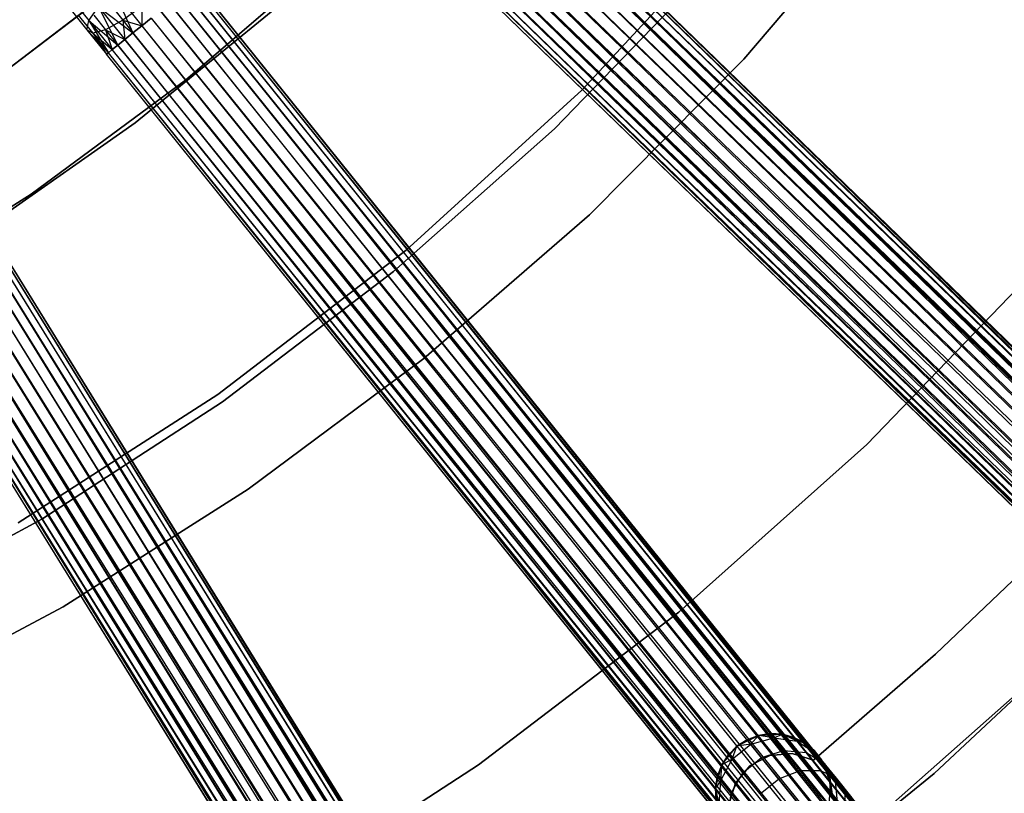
# Model space of a CAD drawing. Extents: x -189 to 189, y -189 to 189.
# Tile 384 of 591: x 25 to 42, y -47 to -34. Entities that reach past the tile are written whole.
import ezdxf

# ---------------------------------------------------------------- set-up
doc = ezdxf.new("R2010")
doc.units = 0
doc.header["$LTSCALE"] = 25.4
doc.layers.get('0').update_dxf_attribs({"linetype": 'CONTINUOUS'})

# ---------------------------------------------------------------- blocks, each defined once
blk = doc.blocks.new('CAMELEON-KENAI-C-12244_STL')
at = {"color": 0}
for p, q in [((31.672, -29.475, -9), (121.585, -116.66, -9)), ((31.672, -29.475, -9), (121.585, -116.66, -9)), ((121.644, -116.599, -9.809), (31.672, -29.475, -10)), ((121.644, -116.599, -9.809), (31.672, -29.475, -10)), ((121.585, -116.66, -9), (31.731, -29.414, -9.191)), ((121.585, -116.66, -9), (31.731, -29.414, -9.191)), ((121.674, -116.567, -9.395), (31.731, -29.414, -9.809)), ((121.674, -116.567, -9.395), (31.731, -29.414, -9.809)), ((121.644, -116.599, -9.809), (31.731, -29.414, -9.809)), ((121.644, -116.599, -9.809), (31.731, -29.414, -9.809)), ((121.674, -116.567, -9.395), (31.762, -29.382, -9.395)), ((121.674, -116.567, -9.395), (31.762, -29.382, -9.605)), ((121.585, -116.66, -9), (31.762, -29.382, -9.395)), ((121.585, -116.66, -9), (31.762, -29.382, -9.395)), ((121.674, -116.567, -9.395), (31.762, -29.382, -9.395)), ((121.674, -116.567, -9.395), (31.762, -29.382, -9.605)), ((31.478, -29.674, -8.691), (121.391, -116.859, -8.691)), ((31.478, -29.674, -8.691), (121.391, -116.859, -8.691)), ((31.478, -29.674, -8.691), (121.126, -117.132, -8.522)), ((31.478, -29.674, -8.691), (121.126, -117.132, -8.522)), ((121.499, -116.748, -10.169), (31.478, -29.674, -10.309)), ((121.499, -116.748, -10.169), (31.478, -29.674, -10.309)), ((121.265, -116.989, -10.414), (31.478, -29.674, -10.309)), ((121.265, -116.989, -10.414), (31.478, -29.674, -10.309)), ((31.587, -29.563, -8.831), (121.585, -116.66, -9)), ((31.587, -29.563, -8.831), (121.585, -116.66, -9)), ((31.587, -29.563, -8.831), (121.391, -116.859, -8.691)), ((31.587, -29.563, -8.831), (121.391, -116.859, -8.691)), ((121.644, -116.599, -9.809), (31.587, -29.563, -10.169)), ((121.644, -116.599, -9.809), (31.587, -29.563, -10.169)), ((121.499, -116.748, -10.169), (31.587, -29.563, -10.169)), ((121.499, -116.748, -10.169), (31.587, -29.563, -10.169)), ((31.352, -29.804, -8.586), (121.126, -117.132, -8.522)), ((31.352, -29.804, -8.586), (121.126, -117.132, -8.522)), ((121.265, -116.989, -10.414), (31.352, -29.804, -10.414)), ((121.265, -116.989, -10.414), (31.352, -29.804, -10.414)), ((121.126, -117.132, -8.522), (31.214, -29.947, -8.522)), ((121.126, -117.132, -8.522), (31.214, -29.947, -8.522)), ((31.214, -29.947, -10.478), (121.265, -116.989, -10.414)), ((31.214, -29.947, -10.478), (121.265, -116.989, -10.414)), ((31.069, -30.096, -8.5), (120.982, -117.281, -8.5)), ((31.069, -30.096, -8.5), (120.982, -117.281, -8.5)), ((31.069, -30.096, -10.5), (120.982, -117.281, -10.5)), ((31.069, -30.096, -10.5), (120.982, -117.281, -10.5)), ((31.069, -30.096, -10.5), (121.265, -116.989, -10.414)), ((31.069, -30.096, -10.5), (121.265, -116.989, -10.414)), ((30.925, -30.246, -8.522), (120.837, -117.431, -8.522)), ((30.925, -30.246, -8.522), (120.837, -117.431, -8.522)), ((30.925, -30.246, -8.522), (120.573, -117.703, -8.691)), ((30.925, -30.246, -8.522), (120.573, -117.703, -8.691)), ((30.925, -30.246, -10.478), (120.982, -117.281, -10.5)), ((30.925, -30.246, -10.478), (120.982, -117.281, -10.5)), ((120.699, -117.573, -10.414), (30.66, -30.518, -10.309)), ((120.699, -117.573, -10.414), (30.66, -30.518, -10.309)), ((120.573, -117.703, -8.691), (30.66, -30.518, -8.691)), ((30.66, -30.518, -8.691), (120.379, -117.903, -9)), ((30.66, -30.518, -8.691), (120.379, -117.903, -9)), ((120.573, -117.703, -8.691), (30.66, -30.518, -8.691)), ((120.699, -117.573, -10.414), (30.786, -30.388, -10.414)), ((30.786, -30.388, -10.414), (120.982, -117.281, -10.5)), ((120.699, -117.573, -10.414), (30.786, -30.388, -10.414)), ((30.786, -30.388, -8.586), (120.573, -117.703, -8.691)), ((30.786, -30.388, -8.586), (120.573, -117.703, -8.691)), ((30.786, -30.388, -10.414), (120.982, -117.281, -10.5)), ((120.464, -117.815, -10.169), (30.466, -30.718, -10)), ((120.464, -117.815, -10.169), (30.466, -30.718, -10)), ((120.379, -117.903, -9), (30.466, -30.718, -9)), ((120.379, -117.903, -9), (30.466, -30.718, -9)), ((120.699, -117.573, -10.414), (30.552, -30.63, -10.169)), ((120.699, -117.573, -10.414), (30.552, -30.63, -10.169)), ((120.464, -117.815, -10.169), (30.552, -30.63, -10.169)), ((120.464, -117.815, -10.169), (30.552, -30.63, -10.169)), ((30.552, -30.63, -8.831), (120.379, -117.903, -9)), ((30.552, -30.63, -8.831), (120.379, -117.903, -9)), ((120.32, -117.964, -9.809), (30.377, -30.81, -9.605)), ((120.32, -117.964, -9.809), (30.377, -30.81, -9.395)), ((120.32, -117.964, -9.809), (30.377, -30.81, -9.605)), ((120.32, -117.964, -9.809), (30.377, -30.81, -9.395)), ((120.289, -117.995, -9.395), (30.377, -30.81, -9.395)), ((120.289, -117.995, -9.395), (30.377, -30.81, -9.395)), ((120.464, -117.815, -10.169), (30.407, -30.779, -9.809)), ((120.464, -117.815, -10.169), (30.407, -30.779, -9.809)), ((120.32, -117.964, -9.809), (30.407, -30.779, -9.809)), ((120.32, -117.964, -9.809), (30.407, -30.779, -9.809)), ((120.289, -117.995, -9.395), (30.407, -30.779, -9.191)), ((120.289, -117.995, -9.395), (30.407, -30.779, -9.191)), ((120.379, -117.903, -9), (30.407, -30.779, -9.191)), ((120.379, -117.903, -9), (30.407, -30.779, -9.191)), ((39.873, -31.502, -167), (37.408, -34.393, -167)), ((37.408, -34.393, -160.5), (39.873, -31.502, -160.5)), ((39.873, -31.502, -167), (37.408, -34.393, -167)), ((37.408, -34.393, -160.5), (39.873, -31.502, -160.5)), ((37.4, -31.914, -167), (34.599, -34.931, -167)), ((34.599, -34.931, -168), (37.4, -31.914, -168)), ((34.599, -34.931, -168), (37.4, -31.914, -168)), ((37.4, -31.914, -167), (34.599, -34.931, -167)), ((27.73, -34.759, -1), (30.249, -32.59, -1)), ((30.249, -32.59, -8.5), (27.73, -34.759, -8.5)), ((27.73, -34.759, -1), (30.249, -32.59, -1)), ((30.249, -32.59, -8.5), (27.73, -34.759, -8.5)), ((27.024, -32.756, -1), (24.438, -34.727, -1)), ((24.438, -34.727, -8.5), (27.024, -32.756, -8.5)), ((24.438, -34.727, -8.5), (27.024, -32.756, -8.5)), ((27.024, -32.756, -1), (24.438, -34.727, -1)), ((34.128, -35.599, -167), (36.722, -32.917, -167)), ((36.722, -32.917, -160.5), (34.128, -35.599, -160.5)), ((36.722, -32.917, -160.5), (34.128, -35.599, -160.5)), ((34.128, -35.599, -167), (36.722, -32.917, -167)), ((106.328, -130.715, -9), (27.877, -33.088, -9.191)), ((106.328, -130.715, -9), (27.877, -33.088, -9.191)), ((106.428, -130.634, -9.395), (27.877, -33.088, -9.809)), ((106.428, -130.634, -9.395), (27.877, -33.088, -9.809)), ((106.394, -130.662, -9.809), (27.877, -33.088, -9.809)), ((106.394, -130.662, -9.809), (27.877, -33.088, -9.809)), ((106.428, -130.634, -9.395), (27.911, -33.061, -9.395)), ((106.428, -130.634, -9.395), (27.911, -33.061, -9.605)), ((106.328, -130.715, -9), (27.911, -33.061, -9.395)), ((106.328, -130.715, -9), (27.911, -33.061, -9.395)), ((106.428, -130.634, -9.395), (27.911, -33.061, -9.395)), ((106.428, -130.634, -9.395), (27.911, -33.061, -9.605)), ((25.678, -33.254, -9.665), (26.056, -33.723, -9.915)), ((25.678, -33.254, -9.665), (26.056, -33.723, -9.915)), ((26.491, -33.214, -10.377), (26.819, -33.939, -10.414)), ((26.491, -33.214, -10.377), (26.819, -33.939, -10.414)), ((26.491, -33.214, -10.377), (26.974, -33.815, -10.478)), ((26.491, -33.214, -10.377), (26.974, -33.815, -10.478)), ((27.715, -33.219, -8.831), (106.328, -130.715, -9)), ((27.715, -33.219, -8.831), (106.328, -130.715, -9)), ((27.715, -33.219, -8.831), (106.111, -130.889, -8.691)), ((27.715, -33.219, -8.831), (106.111, -130.889, -8.691)), ((106.394, -130.662, -9.809), (27.715, -33.219, -10.169)), ((106.394, -130.662, -9.809), (27.715, -33.219, -10.169)), ((106.232, -130.792, -10.169), (27.715, -33.219, -10.169)), ((106.232, -130.792, -10.169), (27.715, -33.219, -10.169)), ((27.811, -33.142, -9), (106.328, -130.715, -9)), ((27.811, -33.142, -9), (106.328, -130.715, -9)), ((106.394, -130.662, -9.809), (27.811, -33.142, -10)), ((106.394, -130.662, -9.809), (27.811, -33.142, -10)), ((26.856, -35.5, -1), (29.434, -33.395, -1)), ((29.434, -33.395), (26.856, -35.5)), ((26.856, -35.5, -1), (29.434, -33.395, -1)), ((29.434, -33.395), (26.856, -35.5)), ((27.453, -33.43, -8.586), (105.815, -131.127, -8.522)), ((27.453, -33.43, -8.586), (105.815, -131.127, -8.522)), ((105.97, -131.003, -10.414), (27.453, -33.43, -10.414)), ((105.97, -131.003, -10.414), (27.453, -33.43, -10.414)), ((27.594, -33.316, -8.691), (106.111, -130.889, -8.691)), ((27.594, -33.316, -8.691), (106.111, -130.889, -8.691)), ((27.594, -33.316, -8.691), (105.815, -131.127, -8.522)), ((27.594, -33.316, -8.691), (105.815, -131.127, -8.522)), ((106.232, -130.792, -10.169), (27.594, -33.316, -10.309)), ((106.232, -130.792, -10.169), (27.594, -33.316, -10.309)), ((105.97, -131.003, -10.414), (27.594, -33.316, -10.309)), ((105.97, -131.003, -10.414), (27.594, -33.316, -10.309)), ((25.702, -33.488, -9.323), (26.02, -33.884, -9.533)), ((25.702, -33.488, -9.323), (26.02, -33.884, -9.533)), ((25.865, -33.622, -8.964), (26.121, -33.94, -9.133)), ((25.865, -33.622, -8.964), (26.121, -33.94, -9.133)), ((26.056, -33.723, -9.915), (26.222, -33.487, -10.213)), ((26.056, -33.723, -9.915), (26.222, -33.487, -10.213)), ((26.222, -33.487, -10.213), (26.557, -34.15, -10.169)), ((26.222, -33.487, -10.213), (26.557, -34.15, -10.169)), ((26.222, -33.487, -10.213), (26.678, -34.053, -10.309)), ((26.222, -33.487, -10.213), (26.678, -34.053, -10.309)), ((26.222, -33.487, -10.213), (26.819, -33.939, -10.414)), ((26.222, -33.487, -10.213), (26.819, -33.939, -10.414)), ((26.479, -33.516, -8.441), (26.643, -33.72, -8.549)), ((26.479, -33.516, -8.441), (26.643, -33.72, -8.549)), ((26.974, -33.483, -8.466), (26.643, -33.72, -8.549)), ((26.974, -33.483, -8.466), (26.643, -33.72, -8.549)), ((26.974, -33.483, -8.466), (26.974, -33.815, -8.522)), ((26.974, -33.483, -8.466), (26.974, -33.815, -8.522)), ((105.815, -131.127, -8.522), (27.298, -33.554, -8.522)), ((105.815, -131.127, -8.522), (27.298, -33.554, -8.522)), ((27.298, -33.554, -10.478), (105.97, -131.003, -10.414)), ((27.298, -33.554, -10.478), (105.97, -131.003, -10.414)), ((26.02, -33.884, -9.533), (26.056, -33.723, -9.915)), ((26.02, -33.884, -9.533), (26.056, -33.723, -9.915)), ((26.056, -33.723, -9.915), (26.395, -34.281, -9.809)), ((26.056, -33.723, -9.915), (26.395, -34.281, -9.809)), ((26.056, -33.723, -9.915), (26.461, -34.227, -10)), ((26.056, -33.723, -9.915), (26.461, -34.227, -10)), ((26.056, -33.723, -9.915), (26.557, -34.15, -10.169)), ((26.056, -33.723, -9.915), (26.557, -34.15, -10.169)), ((26.14, -33.632, -8.653), (26.341, -33.882, -8.786)), ((26.14, -33.632, -8.653), (26.341, -33.882, -8.786)), ((26.643, -33.72, -8.549), (26.341, -33.882, -8.786)), ((26.643, -33.72, -8.549), (26.341, -33.882, -8.786)), ((26.643, -33.72, -8.549), (26.974, -33.815, -8.522)), ((26.643, -33.72, -8.549), (26.974, -33.815, -8.522)), ((26.643, -33.72, -8.549), (26.819, -33.939, -8.586)), ((26.643, -33.72, -8.549), (26.819, -33.939, -8.586)), ((26.643, -33.72, -8.549), (26.678, -34.053, -8.691)), ((26.643, -33.72, -8.549), (26.678, -34.053, -8.691)), ((26.974, -33.815, -8.522), (27.136, -33.684, -8.5)), ((27.136, -33.684, -10.5), (26.974, -33.815, -10.478)), ((26.974, -33.815, -8.522), (27.136, -33.684, -8.5)), ((27.136, -33.684, -10.5), (26.974, -33.815, -10.478)), ((27.136, -33.684, -8.5), (105.653, -131.258, -8.5)), ((27.136, -33.684, -8.5), (105.653, -131.258, -8.5)), ((27.136, -33.684, -10.5), (105.653, -131.258, -10.5)), ((27.136, -33.684, -10.5), (105.653, -131.258, -10.5)), ((27.136, -33.684, -10.5), (105.97, -131.003, -10.414)), ((27.136, -33.684, -10.5), (105.97, -131.003, -10.414)), ((26.121, -33.94, -9.133), (26.02, -33.884, -9.533)), ((26.02, -33.884, -9.533), (26.361, -34.308, -9.395)), ((26.02, -33.884, -9.533), (26.361, -34.308, -9.605)), ((26.02, -33.884, -9.533), (26.361, -34.308, -9.395)), ((26.02, -33.884, -9.533), (26.361, -34.308, -9.605)), ((26.02, -33.884, -9.533), (26.395, -34.281, -9.809)), ((26.02, -33.884, -9.533), (26.395, -34.281, -9.809)), ((26.121, -33.94, -9.133), (26.02, -33.884, -9.533)), ((26.341, -33.882, -8.786), (26.121, -33.94, -9.133)), ((26.341, -33.882, -8.786), (26.121, -33.94, -9.133)), ((26.121, -33.94, -9.133), (26.461, -34.227, -9)), ((26.121, -33.94, -9.133), (26.461, -34.227, -9)), ((26.121, -33.94, -9.133), (26.395, -34.281, -9.191)), ((26.121, -33.94, -9.133), (26.395, -34.281, -9.191)), ((26.121, -33.94, -9.133), (26.361, -34.308, -9.395)), ((26.121, -33.94, -9.133), (26.361, -34.308, -9.395)), ((26.341, -33.882, -8.786), (26.678, -34.053, -8.691)), ((26.341, -33.882, -8.786), (26.678, -34.053, -8.691)), ((26.341, -33.882, -8.786), (26.557, -34.15, -8.831)), ((26.341, -33.882, -8.786), (26.557, -34.15, -8.831)), ((26.341, -33.882, -8.786), (26.461, -34.227, -9)), ((26.341, -33.882, -8.786), (26.461, -34.227, -9)), ((26.678, -34.053, -8.691), (26.819, -33.939, -8.586)), ((26.819, -33.939, -10.414), (26.678, -34.053, -10.309)), ((26.819, -33.939, -10.414), (26.678, -34.053, -10.309)), ((26.678, -34.053, -8.691), (26.819, -33.939, -8.586)), ((26.819, -33.939, -8.586), (26.974, -33.815, -8.522)), ((26.974, -33.815, -10.478), (26.819, -33.939, -10.414)), ((26.819, -33.939, -8.586), (26.974, -33.815, -8.522)), ((26.974, -33.815, -10.478), (26.819, -33.939, -10.414)), ((105.336, -131.513, -10.414), (26.819, -33.939, -10.414)), ((26.819, -33.939, -10.414), (105.653, -131.258, -10.5)), ((105.336, -131.513, -10.414), (26.819, -33.939, -10.414)), ((26.819, -33.939, -8.586), (105.195, -131.626, -8.691)), ((26.819, -33.939, -8.586), (105.195, -131.626, -8.691)), ((26.819, -33.939, -10.414), (105.653, -131.258, -10.5)), ((26.974, -33.815, -8.522), (105.491, -131.388, -8.522)), ((26.974, -33.815, -8.522), (105.491, -131.388, -8.522)), ((26.974, -33.815, -8.522), (105.195, -131.626, -8.691)), ((26.974, -33.815, -8.522), (105.195, -131.626, -8.691)), ((26.974, -33.815, -10.478), (105.653, -131.258, -10.5)), ((26.974, -33.815, -10.478), (105.653, -131.258, -10.5)), ((26.557, -34.15, -8.831), (26.678, -34.053, -8.691)), ((26.678, -34.053, -10.309), (26.557, -34.15, -10.169)), ((26.678, -34.053, -10.309), (26.557, -34.15, -10.169)), ((26.557, -34.15, -8.831), (26.678, -34.053, -8.691)), ((105.336, -131.513, -10.414), (26.678, -34.053, -10.309)), ((105.336, -131.513, -10.414), (26.678, -34.053, -10.309)), ((105.195, -131.626, -8.691), (26.678, -34.053, -8.691)), ((26.678, -34.053, -8.691), (104.978, -131.801, -9)), ((26.678, -34.053, -8.691), (104.978, -131.801, -9)), ((105.195, -131.626, -8.691), (26.678, -34.053, -8.691)), ((26.361, -34.308, -9.395), (26.395, -34.281, -9.191)), ((26.395, -34.281, -9.809), (26.361, -34.308, -9.605)), ((26.395, -34.281, -9.809), (26.361, -34.308, -9.605)), ((26.361, -34.308, -9.395), (26.395, -34.281, -9.191)), ((104.912, -131.854, -9.809), (26.361, -34.308, -9.605)), ((104.912, -131.854, -9.809), (26.361, -34.308, -9.395)), ((104.912, -131.854, -9.809), (26.361, -34.308, -9.605)), ((104.912, -131.854, -9.809), (26.361, -34.308, -9.395)), ((104.878, -131.881, -9.395), (26.361, -34.308, -9.395)), ((104.878, -131.881, -9.395), (26.361, -34.308, -9.395)), ((26.395, -34.281, -9.191), (26.461, -34.227, -9)), ((26.461, -34.227, -10), (26.395, -34.281, -9.809)), ((26.461, -34.227, -10), (26.395, -34.281, -9.809)), ((26.395, -34.281, -9.191), (26.461, -34.227, -9)), ((105.074, -131.724, -10.169), (26.395, -34.281, -9.809)), ((105.074, -131.724, -10.169), (26.395, -34.281, -9.809)), ((104.912, -131.854, -9.809), (26.395, -34.281, -9.809)), ((104.912, -131.854, -9.809), (26.395, -34.281, -9.809)), ((104.878, -131.881, -9.395), (26.395, -34.281, -9.191)), ((104.878, -131.881, -9.395), (26.395, -34.281, -9.191)), ((104.978, -131.801, -9), (26.395, -34.281, -9.191)), ((104.978, -131.801, -9), (26.395, -34.281, -9.191)), ((26.461, -34.227, -9), (26.557, -34.15, -8.831)), ((26.557, -34.15, -10.169), (26.461, -34.227, -10)), ((26.557, -34.15, -10.169), (26.461, -34.227, -10)), ((26.461, -34.227, -9), (26.557, -34.15, -8.831)), ((105.074, -131.724, -10.169), (26.461, -34.227, -10)), ((105.074, -131.724, -10.169), (26.461, -34.227, -10)), ((104.978, -131.801, -9), (26.461, -34.227, -9)), ((104.978, -131.801, -9), (26.461, -34.227, -9)), ((105.336, -131.513, -10.414), (26.557, -34.15, -10.169)), ((105.336, -131.513, -10.414), (26.557, -34.15, -10.169)), ((105.074, -131.724, -10.169), (26.557, -34.15, -10.169)), ((105.074, -131.724, -10.169), (26.557, -34.15, -10.169)), ((26.557, -34.15, -8.831), (104.978, -131.801, -9)), ((26.557, -34.15, -8.831), (104.978, -131.801, -9)), ((37.408, -34.393, -167), (34.733, -37.091, -167)), ((34.733, -37.091, -160.5), (37.408, -34.393, -160.5)), ((37.408, -34.393, -167), (34.733, -37.091, -167)), ((34.733, -37.091, -160.5), (37.408, -34.393, -160.5)), ((37.408, -34.393, -167), (37.408, -34.393, -160.5)), ((37.408, -34.393, -167), (37.408, -34.393, -160.5)), ((25.055, -36.732, -1), (27.73, -34.759, -1)), ((27.73, -34.759, -8.5), (25.055, -36.732, -8.5)), ((25.055, -36.732, -1), (27.73, -34.759, -1)), ((27.73, -34.759, -8.5), (25.055, -36.732, -8.5)), ((27.73, -34.759, -1), (27.73, -34.759, -8.5)), ((27.73, -34.759, -1), (27.73, -34.759, -8.5)), ((34.599, -34.931, -167), (31.555, -37.702, -167)), ((31.555, -37.702, -168), (34.599, -34.931, -168)), ((31.555, -37.702, -168), (34.599, -34.931, -168)), ((34.599, -34.931, -167), (31.555, -37.702, -167)), ((34.599, -34.931, -168), (34.599, -34.931, -167)), ((34.599, -34.931, -168), (34.599, -34.931, -167)), ((24.129, -37.407, -1), (26.856, -35.5, -1)), ((26.856, -35.5), (24.129, -37.407)), ((24.129, -37.407, -1), (26.856, -35.5, -1)), ((26.856, -35.5), (24.129, -37.407)), ((26.856, -35.5, -1), (26.856, -35.5)), ((26.856, -35.5, -1), (26.856, -35.5)), ((31.338, -38.077, -167), (34.128, -35.599, -167)), ((34.128, -35.599, -160.5), (31.338, -38.077, -160.5)), ((34.128, -35.599, -160.5), (31.338, -38.077, -160.5)), ((31.338, -38.077, -167), (34.128, -35.599, -167)), ((34.128, -35.599, -160.5), (34.128, -35.599, -167)), ((34.128, -35.599, -160.5), (34.128, -35.599, -167)), ((23.528, -36.306, -9), (89.459, -142.789, -9)), ((23.528, -36.306, -9), (89.459, -142.789, -9)), ((89.532, -142.744, -9.809), (23.528, -36.306, -10)), ((89.532, -142.744, -9.809), (23.528, -36.306, -10)), ((89.459, -142.789, -9), (23.601, -36.261, -9.191)), ((89.459, -142.789, -9), (23.601, -36.261, -9.191)), ((89.569, -142.721, -9.395), (23.601, -36.261, -9.809)), ((89.569, -142.721, -9.395), (23.601, -36.261, -9.809)), ((89.532, -142.744, -9.809), (23.601, -36.261, -9.809)), ((89.532, -142.744, -9.809), (23.601, -36.261, -9.809)), ((89.569, -142.721, -9.395), (23.637, -36.238, -9.395)), ((89.569, -142.721, -9.395), (23.637, -36.238, -9.605)), ((89.459, -142.789, -9), (23.637, -36.238, -9.395)), ((89.459, -142.789, -9), (23.637, -36.238, -9.395)), ((89.569, -142.721, -9.395), (23.637, -36.238, -9.395)), ((89.569, -142.721, -9.395), (23.637, -36.238, -9.605)), ((23.292, -36.453, -8.691), (89.223, -142.935, -8.691)), ((23.292, -36.453, -8.691), (89.223, -142.935, -8.691)), ((23.292, -36.453, -8.691), (88.9, -143.135, -8.522)), ((23.292, -36.453, -8.691), (88.9, -143.135, -8.522)), ((89.355, -142.853, -10.169), (23.292, -36.453, -10.309)), ((89.355, -142.853, -10.169), (23.292, -36.453, -10.309)), ((89.069, -143.031, -10.414), (23.292, -36.453, -10.309)), ((89.069, -143.031, -10.414), (23.292, -36.453, -10.309)), ((23.424, -36.371, -8.831), (89.459, -142.789, -9)), ((23.424, -36.371, -8.831), (89.459, -142.789, -9)), ((23.424, -36.371, -8.831), (89.223, -142.935, -8.691)), ((23.424, -36.371, -8.831), (89.223, -142.935, -8.691)), ((89.532, -142.744, -9.809), (23.424, -36.371, -10.169)), ((89.532, -142.744, -9.809), (23.424, -36.371, -10.169)), ((89.355, -142.853, -10.169), (23.424, -36.371, -10.169)), ((89.355, -142.853, -10.169), (23.424, -36.371, -10.169)), ((88.9, -143.135, -8.522), (22.969, -36.653, -8.522)), ((88.9, -143.135, -8.522), (22.969, -36.653, -8.522)), ((22.969, -36.653, -10.478), (89.069, -143.031, -10.414)), ((22.969, -36.653, -10.478), (89.069, -143.031, -10.414)), ((23.138, -36.548, -8.586), (88.9, -143.135, -8.522)), ((23.138, -36.548, -8.586), (88.9, -143.135, -8.522)), ((89.069, -143.031, -10.414), (23.138, -36.548, -10.414)), ((89.069, -143.031, -10.414), (23.138, -36.548, -10.414)), ((22.24, -38.501, -1), (25.055, -36.732, -1)), ((25.055, -36.732, -8.5), (22.24, -38.501, -8.5)), ((22.24, -38.501, -1), (25.055, -36.732, -1)), ((25.055, -36.732, -8.5), (22.24, -38.501, -8.5)), ((22.615, -36.871, -8.522), (88.546, -143.354, -8.522)), ((22.615, -36.871, -8.522), (88.546, -143.354, -8.522)), ((22.615, -36.871, -8.522), (88.223, -143.554, -8.691)), ((22.615, -36.871, -8.522), (88.223, -143.554, -8.691)), ((22.615, -36.871, -10.478), (88.723, -143.245, -10.5)), ((22.615, -36.871, -10.478), (88.723, -143.245, -10.5)), ((22.792, -36.762, -8.5), (88.723, -143.245, -8.5)), ((22.792, -36.762, -8.5), (88.723, -143.245, -8.5)), ((22.792, -36.762, -10.5), (88.723, -143.245, -10.5)), ((22.792, -36.762, -10.5), (88.723, -143.245, -10.5)), ((22.792, -36.762, -10.5), (89.069, -143.031, -10.414)), ((22.792, -36.762, -10.5), (89.069, -143.031, -10.414)), ((25.055, -36.732, -1), (25.055, -36.732, -8.5)), ((25.055, -36.732, -1), (25.055, -36.732, -8.5)), ((88.377, -143.459, -10.414), (22.446, -36.976, -10.414)), ((22.446, -36.976, -10.414), (88.723, -143.245, -10.5)), ((88.377, -143.459, -10.414), (22.446, -36.976, -10.414)), ((22.446, -36.976, -8.586), (88.223, -143.554, -8.691)), ((22.446, -36.976, -8.586), (88.223, -143.554, -8.691)), ((22.446, -36.976, -10.414), (88.723, -143.245, -10.5)), ((88.377, -143.459, -10.414), (22.16, -37.153, -10.169)), ((88.377, -143.459, -10.414), (22.16, -37.153, -10.169)), ((88.091, -143.636, -10.169), (22.16, -37.153, -10.169)), ((88.091, -143.636, -10.169), (22.16, -37.153, -10.169)), ((22.16, -37.153, -8.831), (87.987, -143.701, -9)), ((22.16, -37.153, -8.831), (87.987, -143.701, -9)), ((88.377, -143.459, -10.414), (22.292, -37.071, -10.309)), ((88.377, -143.459, -10.414), (22.292, -37.071, -10.309)), ((88.223, -143.554, -8.691), (22.292, -37.071, -8.691)), ((22.292, -37.071, -8.691), (87.987, -143.701, -9)), ((22.292, -37.071, -8.691), (87.987, -143.701, -9)), ((88.223, -143.554, -8.691), (22.292, -37.071, -8.691)), ((34.733, -37.091, -167), (31.865, -39.582, -167)), ((31.865, -39.582, -160.5), (34.733, -37.091, -160.5)), ((34.733, -37.091, -167), (31.865, -39.582, -167)), ((31.865, -39.582, -160.5), (34.733, -37.091, -160.5)), ((34.733, -37.091, -167), (34.733, -37.091, -160.5)), ((34.733, -37.091, -167), (34.733, -37.091, -160.5)), ((87.915, -143.745, -9.809), (21.946, -37.286, -9.605)), ((87.915, -143.745, -9.809), (21.946, -37.286, -9.395)), ((87.915, -143.745, -9.809), (21.946, -37.286, -9.605)), ((87.915, -143.745, -9.809), (21.946, -37.286, -9.395)), ((87.878, -143.768, -9.395), (21.946, -37.286, -9.395)), ((87.878, -143.768, -9.395), (21.946, -37.286, -9.395)), ((88.091, -143.636, -10.169), (21.983, -37.263, -9.809)), ((88.091, -143.636, -10.169), (21.983, -37.263, -9.809)), ((87.915, -143.745, -9.809), (21.983, -37.263, -9.809)), ((87.915, -143.745, -9.809), (21.983, -37.263, -9.809)), ((87.878, -143.768, -9.395), (21.983, -37.263, -9.191)), ((87.878, -143.768, -9.395), (21.983, -37.263, -9.191)), ((87.987, -143.701, -9), (21.983, -37.263, -9.191)), ((87.987, -143.701, -9), (21.983, -37.263, -9.191)), ((88.091, -143.636, -10.169), (22.056, -37.218, -10)), ((88.091, -143.636, -10.169), (22.056, -37.218, -10)), ((87.987, -143.701, -9), (22.056, -37.218, -9)), ((87.987, -143.701, -9), (22.056, -37.218, -9)), ((31.555, -37.702, -167), (28.29, -40.209, -167)), ((28.29, -40.209, -168), (31.555, -37.702, -168)), ((28.29, -40.209, -168), (31.555, -37.702, -168)), ((31.555, -37.702, -167), (28.29, -40.209, -167)), ((31.555, -37.702, -168), (31.555, -37.702, -167)), ((31.555, -37.702, -168), (31.555, -37.702, -167)), ((39.541, -41.076, -167), (42.569, -37.93, -167)), ((42.569, -37.93, -165), (39.541, -41.076, -165)), ((42.569, -37.93, -165), (39.541, -41.076, -165)), ((39.541, -41.076, -167), (42.569, -37.93, -167)), ((28.369, -40.337, -167), (31.338, -38.077, -167)), ((31.338, -38.077, -160.5), (28.369, -40.337, -160.5)), ((31.338, -38.077, -160.5), (28.369, -40.337, -160.5)), ((28.369, -40.337, -167), (31.338, -38.077, -167)), ((31.338, -38.077, -160.5), (31.338, -38.077, -167)), ((31.338, -38.077, -160.5), (31.338, -38.077, -167)), ((31.865, -39.582, -167), (28.818, -41.851, -167)), ((28.818, -41.851, -160.5), (31.865, -39.582, -160.5)), ((31.865, -39.582, -167), (28.818, -41.851, -167)), ((28.818, -41.851, -160.5), (31.865, -39.582, -160.5)), ((31.865, -39.582, -167), (31.865, -39.582, -160.5)), ((31.865, -39.582, -167), (31.865, -39.582, -160.5)), ((28.29, -40.209, -167), (24.827, -42.434, -167)), ((24.827, -42.434, -168), (28.29, -40.209, -168)), ((24.827, -42.434, -168), (28.29, -40.209, -168)), ((28.29, -40.209, -167), (24.827, -42.434, -167)), ((28.29, -40.209, -167), (28.29, -40.209, -168)), ((28.29, -40.209, -167), (28.29, -40.209, -168)), ((25.238, -42.366, -167), (28.369, -40.337, -167)), ((28.369, -40.337, -160.5), (25.238, -42.366, -160.5)), ((28.369, -40.337, -160.5), (25.238, -42.366, -160.5)), ((25.238, -42.366, -167), (28.369, -40.337, -167)), ((28.369, -40.337, -160.5), (28.369, -40.337, -167)), ((28.369, -40.337, -160.5), (28.369, -40.337, -167)), ((36.281, -43.981, -167), (39.541, -41.076, -167)), ((39.541, -41.076, -165), (36.281, -43.981, -165)), ((39.541, -41.076, -165), (36.281, -43.981, -165)), ((36.281, -43.981, -167), (39.541, -41.076, -167)), ((39.541, -41.076, -165), (39.541, -41.076, -167)), ((39.541, -41.076, -165), (39.541, -41.076, -167)), ((28.818, -41.851, -167), (25.611, -43.887, -167)), ((25.611, -43.887, -160.5), (28.818, -41.851, -160.5)), ((28.818, -41.851, -167), (25.611, -43.887, -167)), ((25.611, -43.887, -160.5), (28.818, -41.851, -160.5)), ((28.818, -41.851, -167), (28.818, -41.851, -160.5)), ((28.818, -41.851, -167), (28.818, -41.851, -160.5)), ((21.962, -44.152, -167), (25.238, -42.366, -167)), ((25.238, -42.366, -160.5), (21.962, -44.152, -160.5)), ((25.238, -42.366, -160.5), (21.962, -44.152, -160.5)), ((21.962, -44.152, -167), (25.238, -42.366, -167)), ((25.238, -42.366, -160.5), (25.238, -42.366, -167)), ((25.238, -42.366, -160.5), (25.238, -42.366, -167)), ((42.762, -42.772, -165), (40.734, -44.707, -165)), ((40.734, -44.707, -167), (42.762, -42.772, -167)), ((40.734, -44.707, -167), (42.762, -42.772, -167)), ((42.762, -42.772, -165), (40.734, -44.707, -165)), ((44.132, -43.569, -160.5), (40.712, -46.78, -160.5)), ((40.712, -46.78, -170), (44.132, -43.569, -170)), ((40.712, -46.78, -170), (44.132, -43.569, -170)), ((44.132, -43.569, -160.5), (40.712, -46.78, -160.5)), ((25.611, -43.887, -167), (22.26, -45.677, -167)), ((22.26, -45.677, -160.5), (25.611, -43.887, -160.5)), ((25.611, -43.887, -167), (22.26, -45.677, -167)), ((22.26, -45.677, -160.5), (25.611, -43.887, -160.5)), ((25.611, -43.887, -167), (25.611, -43.887, -160.5)), ((25.611, -43.887, -167), (25.611, -43.887, -160.5)), ((32.809, -46.628, -167), (36.281, -43.981, -167)), ((36.281, -43.981, -165), (32.809, -46.628, -165)), ((36.281, -43.981, -165), (32.809, -46.628, -165)), ((32.809, -46.628, -167), (36.281, -43.981, -167)), ((36.281, -43.981, -165), (36.281, -43.981, -167)), ((36.281, -43.981, -165), (36.281, -43.981, -167)), ((40.734, -44.707, -165), (38.619, -46.546, -165)), ((38.619, -46.546, -167), (40.734, -44.707, -167)), ((38.619, -46.546, -167), (40.734, -44.707, -167)), ((40.734, -44.707, -165), (38.619, -46.546, -165)), ((40.734, -44.707, -165), (40.734, -44.707, -167)), ((40.734, -44.707, -165), (40.734, -44.707, -167)), ((42.808, -44.801, -167), (39.341, -47.874, -167)), ((39.341, -47.874, -168), (42.808, -44.801, -168)), ((42.808, -44.801, -167), (39.341, -47.874, -167)), ((39.341, -47.874, -168), (42.808, -44.801, -168)), ((37.87, -46.086, -161.5), (37.663, -46.118, -161.5)), ((37.663, -46.118, -167), (37.87, -46.086, -161.5)), ((37.87, -46.086, -161.5), (37.663, -46.118, -161.5)), ((37.663, -46.118, -167), (37.87, -46.086, -161.5)), ((37.93, -46.16, -160.773), (37.87, -46.086, -161.5)), ((37.93, -46.16, -160.773), (37.87, -46.086, -161.5)), ((38.079, -46.097, -161.5), (37.87, -46.086, -161.5)), ((37.87, -46.086, -161.5), (38.079, -46.097, -167)), ((37.87, -46.086, -161.5), (38.079, -46.097, -167)), ((38.079, -46.097, -161.5), (37.87, -46.086, -161.5)), ((37.292, -46.306, -167), (37.663, -46.118, -167)), ((37.292, -46.306, -167), (37.663, -46.118, -167)), ((37.468, -46.192, -161.5), (37.292, -46.306, -161.5)), ((37.468, -46.192, -161.5), (37.292, -46.306, -161.5)), ((37.468, -46.192, -161.5), (37.292, -46.306, -167)), ((37.468, -46.192, -161.5), (37.292, -46.306, -167)), ((37.663, -46.118, -161.5), (37.468, -46.192, -161.5)), ((37.468, -46.192, -161.5), (37.663, -46.118, -167)), ((37.468, -46.192, -161.5), (37.663, -46.118, -167)), ((37.663, -46.118, -161.5), (37.468, -46.192, -161.5)), ((37.532, -46.271, -160.729), (37.468, -46.192, -161.5)), ((37.532, -46.271, -160.729), (37.468, -46.192, -161.5)), ((37.532, -46.271, -160.729), (37.663, -46.118, -161.5)), ((37.532, -46.271, -160.729), (37.663, -46.118, -161.5)), ((37.532, -46.271, -160.729), (37.93, -46.16, -160.773)), ((37.532, -46.271, -160.729), (37.93, -46.16, -160.773)), ((37.663, -46.118, -167), (38.079, -46.097, -167)), ((37.663, -46.118, -167), (38.079, -46.097, -167)), ((37.93, -46.16, -160.773), (37.663, -46.118, -161.5)), ((37.93, -46.16, -160.773), (37.663, -46.118, -161.5)), ((37.663, -46.118, -161.5), (37.663, -46.118, -167)), ((37.663, -46.118, -161.5), (37.663, -46.118, -167)), ((37.93, -46.16, -160.773), (38.079, -46.097, -161.5)), ((37.93, -46.16, -160.773), (38.079, -46.097, -161.5)), ((37.93, -46.16, -160.773), (38.334, -46.219, -160.853)), ((38.106, -46.379, -160.095), (37.93, -46.16, -160.773)), ((38.106, -46.379, -160.095), (37.93, -46.16, -160.773)), ((37.93, -46.16, -160.773), (38.334, -46.219, -160.853)), ((38.079, -46.097, -167), (38.466, -46.248, -167)), ((38.334, -46.219, -160.853), (38.079, -46.097, -161.5)), ((38.334, -46.219, -160.853), (38.079, -46.097, -161.5)), ((38.28, -46.152, -161.5), (38.079, -46.097, -161.5)), ((38.079, -46.097, -167), (38.28, -46.152, -161.5)), ((38.079, -46.097, -167), (38.466, -46.248, -167)), ((38.079, -46.097, -161.5), (38.079, -46.097, -167)), ((38.079, -46.097, -161.5), (38.079, -46.097, -167)), ((38.28, -46.152, -161.5), (38.079, -46.097, -161.5)), ((38.079, -46.097, -167), (38.28, -46.152, -161.5)), ((38.334, -46.219, -160.853), (38.28, -46.152, -161.5)), ((38.334, -46.219, -160.853), (38.28, -46.152, -161.5)), ((38.466, -46.248, -161.5), (38.28, -46.152, -161.5)), ((38.28, -46.152, -161.5), (38.466, -46.248, -167)), ((38.28, -46.152, -161.5), (38.466, -46.248, -167)), ((38.466, -46.248, -161.5), (38.28, -46.152, -161.5)), ((38.334, -46.219, -160.853), (38.466, -46.248, -161.5)), ((38.334, -46.219, -160.853), (38.466, -46.248, -161.5)), ((38.334, -46.219, -160.853), (38.673, -46.436, -160.955)), ((38.49, -46.413, -160.25), (38.334, -46.219, -160.853)), ((38.49, -46.413, -160.25), (38.334, -46.219, -160.853)), ((38.334, -46.219, -160.853), (38.673, -46.436, -160.955)), ((38.466, -46.248, -167), (38.76, -46.543, -167)), ((38.673, -46.436, -160.955), (38.466, -46.248, -161.5)), ((38.673, -46.436, -160.955), (38.466, -46.248, -161.5)), ((38.629, -46.38, -161.5), (38.466, -46.248, -161.5)), ((38.466, -46.248, -167), (38.629, -46.38, -161.5)), ((38.466, -46.248, -167), (38.76, -46.543, -167)), ((38.466, -46.248, -161.5), (38.466, -46.248, -167)), ((38.466, -46.248, -161.5), (38.466, -46.248, -167)), ((38.629, -46.38, -161.5), (38.466, -46.248, -161.5)), ((38.466, -46.248, -167), (38.629, -46.38, -161.5)), ((37.03, -46.628, -167), (37.292, -46.306, -167)), ((37.03, -46.628, -167), (37.292, -46.306, -167)), ((37.292, -46.306, -161.5), (37.144, -46.453, -161.5)), ((37.144, -46.453, -161.5), (37.292, -46.306, -167)), ((37.292, -46.306, -161.5), (37.144, -46.453, -161.5)), ((37.144, -46.453, -161.5), (37.292, -46.306, -167)), ((37.208, -46.532, -160.729), (37.532, -46.271, -160.729)), ((37.208, -46.532, -160.729), (37.532, -46.271, -160.729)), ((37.208, -46.532, -160.729), (37.292, -46.306, -161.5)), ((37.208, -46.532, -160.729), (37.292, -46.306, -161.5)), ((37.532, -46.271, -160.729), (37.292, -46.306, -161.5)), ((37.532, -46.271, -160.729), (37.292, -46.306, -161.5)), ((37.292, -46.306, -161.5), (37.292, -46.306, -167)), ((37.292, -46.306, -161.5), (37.292, -46.306, -167)), ((37.718, -46.503, -160.011), (37.532, -46.271, -160.729)), ((37.718, -46.503, -160.011), (37.532, -46.271, -160.729)), ((37.718, -46.503, -160.011), (38.106, -46.379, -160.095)), ((37.718, -46.503, -160.011), (38.106, -46.379, -160.095)), ((38.248, -46.43, -165), (37.861, -46.465, -165)), ((37.861, -46.465, -167), (38.248, -46.43, -167)), ((37.861, -46.465, -167), (38.248, -46.43, -167)), ((38.248, -46.43, -165), (37.861, -46.465, -165)), ((38.106, -46.379, -160.095), (38.49, -46.413, -160.25)), ((38.386, -46.727, -159.514), (38.106, -46.379, -160.095)), ((38.386, -46.727, -159.514), (38.106, -46.379, -160.095)), ((38.106, -46.379, -160.095), (38.49, -46.413, -160.25)), ((38.619, -46.546, -165), (38.248, -46.43, -165)), ((38.248, -46.43, -165), (38.248, -46.43, -167)), ((38.248, -46.43, -167), (38.619, -46.546, -167)), ((38.248, -46.43, -165), (38.248, -46.43, -167)), ((38.248, -46.43, -167), (38.619, -46.546, -167)), ((38.619, -46.546, -165), (38.248, -46.43, -165)), ((38.49, -46.413, -160.25), (38.805, -46.599, -160.448)), ((38.74, -46.723, -159.732), (38.49, -46.413, -160.25)), ((38.74, -46.723, -159.732), (38.49, -46.413, -160.25)), ((38.49, -46.413, -160.25), (38.805, -46.599, -160.448)), ((38.673, -46.436, -160.955), (38.629, -46.38, -161.5)), ((38.629, -46.38, -161.5), (38.76, -46.543, -167)), ((38.673, -46.436, -160.955), (38.629, -46.38, -161.5)), ((38.629, -46.38, -161.5), (38.76, -46.543, -167)), ((37.014, -46.897, -160.773), (37.208, -46.532, -160.729)), ((37.014, -46.897, -160.773), (37.208, -46.532, -160.729)), ((37.144, -46.453, -161.5), (37.03, -46.628, -161.5)), ((37.03, -46.628, -167), (37.144, -46.453, -161.5)), ((37.144, -46.453, -161.5), (37.03, -46.628, -161.5)), ((37.03, -46.628, -167), (37.144, -46.453, -161.5)), ((37.208, -46.532, -160.729), (37.03, -46.628, -161.5)), ((37.208, -46.532, -160.729), (37.03, -46.628, -161.5)), ((37.208, -46.532, -160.729), (37.144, -46.453, -161.5)), ((37.208, -46.532, -160.729), (37.144, -46.453, -161.5)), ((37.394, -46.764, -160.011), (37.208, -46.532, -160.729)), ((37.394, -46.764, -160.011), (37.208, -46.532, -160.729)), ((37.394, -46.764, -160.011), (37.718, -46.503, -160.011)), ((37.394, -46.764, -160.011), (37.718, -46.503, -160.011)), ((37.861, -46.465, -165), (37.516, -46.645, -165)), ((37.516, -46.645, -167), (37.861, -46.465, -167)), ((37.516, -46.645, -167), (37.861, -46.465, -167)), ((37.861, -46.465, -165), (37.516, -46.645, -165)), ((38.015, -46.872, -159.394), (37.718, -46.503, -160.011)), ((38.015, -46.872, -159.394), (37.718, -46.503, -160.011)), ((37.861, -46.465, -165), (37.861, -46.465, -167)), ((37.861, -46.465, -165), (37.861, -46.465, -167)), ((38.619, -46.546, -165), (38.619, -46.546, -167)), ((38.619, -46.546, -165), (38.619, -46.546, -167)), ((38.854, -46.729, -161.5), (38.673, -46.436, -160.955)), ((38.673, -46.436, -160.955), (38.89, -46.774, -161.062)), ((38.854, -46.729, -161.5), (38.673, -46.436, -160.955)), ((38.76, -46.543, -161.5), (38.673, -46.436, -160.955)), ((38.76, -46.543, -161.5), (38.673, -46.436, -160.955)), ((38.805, -46.599, -160.448), (38.673, -46.436, -160.955)), ((38.805, -46.599, -160.448), (38.673, -46.436, -160.955)), ((38.673, -46.436, -160.955), (38.89, -46.774, -161.062)), ((38.76, -46.543, -167), (38.907, -46.931, -167)), ((38.854, -46.729, -161.5), (38.76, -46.543, -161.5)), ((38.76, -46.543, -161.5), (38.76, -46.543, -167)), ((38.76, -46.543, -167), (38.854, -46.729, -161.5)), ((38.76, -46.543, -167), (38.907, -46.931, -167)), ((38.76, -46.543, -161.5), (38.76, -46.543, -167)), ((38.854, -46.729, -161.5), (38.76, -46.543, -161.5)), ((38.76, -46.543, -167), (38.854, -46.729, -161.5)), ((38.805, -46.599, -160.448), (38.996, -46.906, -160.655)), ((39.015, -46.86, -160.012), (38.805, -46.599, -160.448)), ((39.015, -46.86, -160.012), (38.805, -46.599, -160.448)), ((38.805, -46.599, -160.448), (38.996, -46.906, -160.655)), ((29.144, -49.002, -167), (32.809, -46.628, -167)), ((32.809, -46.628, -165), (29.144, -49.002, -165)), ((32.809, -46.628, -165), (29.144, -49.002, -165)), ((29.144, -49.002, -167), (32.809, -46.628, -167)), ((32.809, -46.628, -165), (32.809, -46.628, -167)), ((32.809, -46.628, -165), (32.809, -46.628, -167)), ((36.921, -47.029, -167), (37.03, -46.628, -167)), ((36.921, -47.029, -167), (37.03, -46.628, -167)), ((37.03, -46.628, -161.5), (36.954, -46.823, -161.5)), ((36.954, -46.823, -161.5), (37.03, -46.628, -167)), ((36.954, -46.823, -161.5), (37.03, -46.628, -167)), ((37.03, -46.628, -161.5), (36.954, -46.823, -161.5)), ((37.014, -46.897, -160.773), (37.03, -46.628, -161.5)), ((37.014, -46.897, -160.773), (37.03, -46.628, -161.5)), ((37.03, -46.628, -161.5), (37.03, -46.628, -167)), ((37.03, -46.628, -161.5), (37.03, -46.628, -167)), ((37.19, -47.116, -160.095), (37.394, -46.764, -160.011)), ((37.19, -47.116, -160.095), (37.394, -46.764, -160.011)), ((37.516, -46.645, -165), (37.266, -46.943, -165)), ((37.266, -46.943, -167), (37.516, -46.645, -167)), ((37.266, -46.943, -167), (37.516, -46.645, -167)), ((37.516, -46.645, -165), (37.266, -46.943, -165)), ((37.691, -47.133, -159.394), (37.394, -46.764, -160.011)), ((37.691, -47.133, -159.394), (37.394, -46.764, -160.011)), ((37.516, -46.645, -165), (37.516, -46.645, -167)), ((37.516, -46.645, -165), (37.516, -46.645, -167)), ((38.015, -46.872, -159.394), (38.386, -46.727, -159.514)), ((38.015, -46.872, -159.394), (38.386, -46.727, -159.514)), ((38.386, -46.727, -159.514), (38.74, -46.723, -159.732)), ((38.386, -46.727, -159.514), (38.74, -46.723, -159.732)), ((38.75, -47.18, -159.067), (38.386, -46.727, -159.514)), ((38.75, -47.18, -159.067), (38.386, -46.727, -159.514)), ((38.74, -46.723, -159.732), (39.015, -46.86, -160.012)), ((39.064, -47.126, -159.335), (38.74, -46.723, -159.732)), ((39.064, -47.126, -159.335), (38.74, -46.723, -159.732)), ((38.74, -46.723, -159.732), (39.015, -46.86, -160.012)), ((38.907, -46.931, -161.5), (38.854, -46.729, -161.5)), ((38.854, -46.729, -161.5), (38.89, -46.774, -161.062)), ((38.854, -46.729, -161.5), (38.89, -46.774, -161.062)), ((38.854, -46.729, -161.5), (38.907, -46.931, -167)), ((38.854, -46.729, -161.5), (38.907, -46.931, -167)), ((38.907, -46.931, -161.5), (38.854, -46.729, -161.5)), ((38.89, -46.774, -161.062), (38.946, -47.175, -161.156)), ((38.918, -47.14, -161.5), (38.89, -46.774, -161.062)), ((38.907, -46.931, -161.5), (38.89, -46.774, -161.062)), ((38.918, -47.14, -161.5), (38.89, -46.774, -161.062)), ((38.907, -46.931, -161.5), (38.89, -46.774, -161.062)), ((38.996, -46.906, -160.655), (38.89, -46.774, -161.062)), ((38.996, -46.906, -160.655), (38.89, -46.774, -161.062)), ((38.89, -46.774, -161.062), (38.946, -47.175, -161.156)), ((36.954, -46.823, -161.5), (36.921, -47.029, -161.5)), ((36.921, -47.029, -167), (36.954, -46.823, -161.5)), ((36.954, -46.823, -161.5), (36.921, -47.029, -161.5)), ((36.921, -47.029, -167), (36.954, -46.823, -161.5)), ((37.014, -46.897, -160.773), (36.921, -47.029, -161.5)), ((37.014, -46.897, -160.773), (36.921, -47.029, -161.5)), ((37.014, -46.897, -160.773), (36.954, -46.823, -161.5)), ((37.014, -46.897, -160.773), (36.954, -46.823, -161.5)), ((36.984, -47.304, -160.853), (37.014, -46.897, -160.773)), ((36.984, -47.304, -160.853), (37.014, -46.897, -160.773)), ((37.19, -47.116, -160.095), (37.014, -46.897, -160.773)), ((37.19, -47.116, -160.095), (37.014, -46.897, -160.773)), ((40.712, -46.78, -160.5), (37.058, -49.724, -160.5)), ((37.058, -49.724, -170), (40.712, -46.78, -170)), ((37.058, -49.724, -170), (40.712, -46.78, -170)), ((40.712, -46.78, -160.5), (37.058, -49.724, -160.5)), ((37.266, -46.943, -165), (37.149, -47.314, -165)), ((37.149, -47.314, -167), (37.266, -46.943, -167)), ((37.149, -47.314, -167), (37.266, -46.943, -167)), ((37.266, -46.943, -165), (37.149, -47.314, -165)), ((37.266, -46.943, -165), (37.266, -46.943, -167)), ((37.266, -46.943, -165), (37.266, -46.943, -167)), ((37.691, -47.133, -159.394), (38.015, -46.872, -159.394)), ((37.691, -47.133, -159.394), (38.015, -46.872, -159.394)), ((38.402, -47.352, -158.921), (38.015, -46.872, -159.394)), ((38.402, -47.352, -158.921), (38.015, -46.872, -159.394)), ((38.907, -46.931, -167), (38.884, -47.346, -167)), ((38.907, -46.931, -167), (38.884, -47.346, -167)), ((38.918, -47.14, -161.5), (38.907, -46.931, -161.5)), ((38.907, -46.931, -167), (38.918, -47.14, -161.5)), ((38.907, -46.931, -161.5), (38.907, -46.931, -167)), ((38.907, -46.931, -161.5), (38.907, -46.931, -167)), ((38.918, -47.14, -161.5), (38.907, -46.931, -161.5)), ((38.907, -46.931, -167), (38.918, -47.14, -161.5)), ((38.996, -46.906, -160.655), (39.029, -47.279, -160.835)), ((39.164, -47.115, -160.304), (38.996, -46.906, -160.655)), ((39.164, -47.115, -160.304), (38.996, -46.906, -160.655)), ((38.996, -46.906, -160.655), (39.029, -47.279, -160.835)), ((39.015, -46.86, -160.012), (39.164, -47.115, -160.304)), ((39.288, -47.2, -159.677), (39.015, -46.86, -160.012)), ((39.288, -47.2, -159.677), (39.015, -46.86, -160.012)), ((39.015, -46.86, -160.012), (39.164, -47.115, -160.304)), ((40.712, -46.78, -170), (40.712, -46.78, -160.5)), ((40.712, -46.78, -170), (40.712, -46.78, -160.5)), ((36.985, -47.44, -167), (36.921, -47.029, -167)), ((36.984, -47.304, -160.853), (36.921, -47.029, -161.5)), ((36.921, -47.029, -161.5), (36.931, -47.238, -161.5)), ((36.984, -47.304, -160.853), (36.921, -47.029, -161.5)), ((36.931, -47.238, -161.5), (36.921, -47.029, -167)), ((36.985, -47.44, -167), (36.921, -47.029, -167)), ((36.931, -47.238, -161.5), (36.921, -47.029, -167)), ((36.921, -47.029, -161.5), (36.931, -47.238, -161.5)), ((36.921, -47.029, -161.5), (36.921, -47.029, -167)), ((36.921, -47.029, -161.5), (36.921, -47.029, -167)), ((37.141, -47.499, -160.25), (37.19, -47.116, -160.095)), ((37.141, -47.499, -160.25), (37.19, -47.116, -160.095)), ((37.47, -47.464, -159.514), (37.19, -47.116, -160.095)), ((37.47, -47.464, -159.514), (37.19, -47.116, -160.095)), ((39.164, -47.115, -160.304), (39.162, -47.444, -160.559)), ((39.164, -47.115, -160.304), (39.162, -47.444, -160.559)), ((39.384, -47.388, -160.036), (39.164, -47.115, -160.304)), ((39.384, -47.388, -160.036), (39.164, -47.115, -160.304))]:
    blk.add_line(p, q, dxfattribs=at)

msp = doc.modelspace()

# ---------------------------------------------------------------- block references
at = {"color": 0}
msp.add_blockref('CAMELEON-KENAI-C-12244_STL', (0, 0), dxfattribs=at)

doc.saveas('drawing.dxf')
